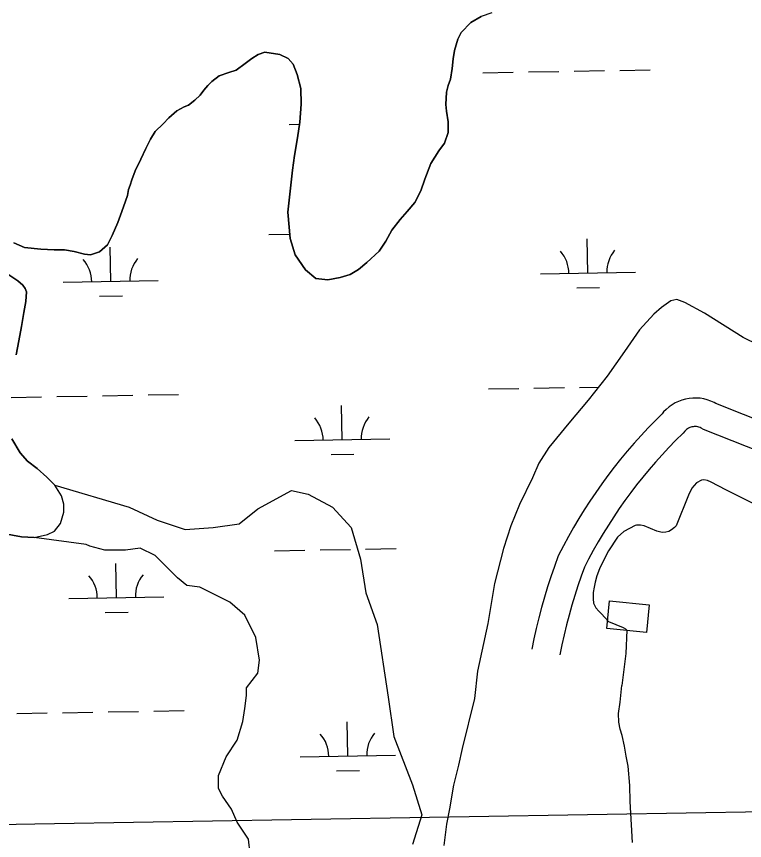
# Model space of a CAD drawing. Extents: x 3903937 to 3942190, y 260677 to 286651.
# Drawn here: x 3908683 to 3909448, y 278131 to 278998 of the extents above; entities that cross this region are included whole.
import ezdxf

# ---------------------------------------------------------------- set-up
doc = ezdxf.new("R2010")
doc.units = 0
for name, color, linetype in [('V-BLDG-OTLN', 7, 'Continuous'), ('V-GRID-MAJR', 7, 'Continuous'), ('V-ROAD-CNTR', 7, 'Continuous'), ('V-TOPO-SHOR', 7, 'Continuous'), ('V-WETL-SWMP', 7, 'Continuous')]:
    doc.layers.add(name, color=color, linetype=linetype)

msp = doc.modelspace()

# ---------------------------------------------------------------- linework, layer by layer
at = {"layer": 'V-BLDG-OTLN'}
msp.add_lwpolyline([(3909306.567187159, 278382.9098872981), (3909348.141889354, 278378.7524170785), (3909345.239892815, 278349.73245168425), (3909303.665190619, 278353.88992190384)], close=True, dxfattribs=at)
at = {"layer": 'V-GRID-MAJR'}
msp.add_spline([(3907996.24, 278136.142), (3913310.651, 278227.748), (3918625.049, 278320.127), (3923939.434, 278413.279), (3929253.805, 278507.203), (3934568.162, 278601.901), (3939882.505, 278697.37200000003), (3939882.506, 278697.37200000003)], degree=3, dxfattribs=at)
at = {"layer": 'V-ROAD-CNTR'}
for points in [[(3909505.60948401, 278555.92171152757), (3909418.4045124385, 278590.4868449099), (3909416.491351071, 278591.5639093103), (3909412.971928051, 278593.1603486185), (3909409.3234982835, 278594.4444750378), (3909405.5790346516, 278595.4070348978), (3909401.7635261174, 278596.039172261), (3909397.904038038, 278596.33710296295), (3909394.0389280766, 278596.29630625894), (3909390.1956906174, 278595.9217982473), (3909386.38852576, 278595.21183390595), (3909382.6605508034, 278594.1709058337), (3909379.0498801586, 278592.8150190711), (3909375.5656279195, 278591.1513943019), (3909372.2335450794, 278589.18600968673), (3909369.081676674, 278586.93597208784), (3909366.1403743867, 278584.41853219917), (3909363.434726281, 278581.6600394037), (3909361.882869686, 278579.7760511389), (3909354.7496761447, 278572.7257360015), (3909347.120302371, 278564.8825506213), (3909339.6481685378, 278556.8872646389), (3909332.3334018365, 278548.7482120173), (3909325.1814498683, 278540.46337934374), (3909318.1968582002, 278532.0407532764), (3909311.3773558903, 278523.4778268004), (3909304.7331133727, 278514.7853282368), (3909298.2575163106, 278505.9630981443), (3909291.9595653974, 278497.01067298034), (3909285.8412554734, 278487.93855443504), (3909279.9031847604, 278478.74826704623), (3909274.146713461, 278469.4382026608), (3909268.5766794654, 278460.0177631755), (3909263.1951509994, 278450.4911422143), (3909258.0007575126, 278440.857922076), (3909252.63935046, 278430.41949181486), (3909248.492129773, 278419.0415292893), (3909244.8176632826, 278408.3451819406), (3909241.342336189, 278397.5849951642), (3909238.066261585, 278386.7601064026), (3909234.994376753, 278375.87624208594), (3909232.123873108, 278364.93757283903), (3909229.457192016, 278353.9478940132), (3909226.9941973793, 278342.9074846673), (3909224.7670986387, 278331.9603676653)], [(3909495.7165159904, 278527.57228847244), (3909405.4594875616, 278563.3471550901), (3909402.9106489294, 278564.78209068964), (3909401.774071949, 278565.2976513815), (3909400.5925017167, 278565.7135249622), (3909399.3809653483, 278566.0249651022), (3909398.150473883, 278566.228827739), (3909396.905961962, 278566.32489703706), (3909395.6550719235, 278566.31169374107), (3909394.4083093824, 278566.19020175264), (3909393.18547424, 278565.96216609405), (3909391.985449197, 278565.6270941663), (3909390.808119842, 278565.1849809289), (3909389.676372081, 278564.6446056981), (3909388.600454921, 278564.0099903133), (3909387.586323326, 278563.28602791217), (3909386.6416256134, 278562.47746780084), (3909385.7632737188, 278561.5819605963), (3909384.063130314, 278559.5179488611), (3909376.0483238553, 278551.59626399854), (3909368.833697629, 278544.17944937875), (3909361.7658314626, 278536.6167353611), (3909354.8465981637, 278528.91778798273), (3909348.084550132, 278521.0846206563), (3909341.4791418, 278513.11924672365), (3909335.03064411, 278505.0221731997), (3909328.7448866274, 278496.7986717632), (3909322.6204836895, 278488.45490185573), (3909316.666434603, 278479.9913270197), (3909310.8787445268, 278471.409445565), (3909305.26281524, 278462.7177329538), (3909299.819286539, 278453.9137973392), (3909294.5513205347, 278445.0042368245), (3909289.460849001, 278435.9928577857), (3909284.5492424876, 278426.884077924), (3909280.1826495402, 278418.38250818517), (3909276.7738702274, 278409.0304707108), (3909273.2803367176, 278398.8608180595), (3909269.9756638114, 278388.62900483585), (3909266.8617384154, 278378.33989359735), (3909263.941623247, 278367.99375791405), (3909261.212126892, 278357.592427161), (3909258.6768079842, 278347.14410598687), (3909256.3358026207, 278336.6505153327), (3909254.1649013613, 278325.9796323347)]]:
    msp.add_lwpolyline(points, dxfattribs=at)
at = {"layer": 'V-TOPO-SHOR'}
for points in [[(3909182.875, 279001.586), (3909171.474, 278997.734), (3909160.501, 278991.545), (3909150.541, 278980.83400000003), (3909147.009, 278973.748), (3909143.554, 278961.84500000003), (3909142.171, 278953.325), (3909140.918, 278943.096), (3909139.181, 278931.94), (3909136.896, 278925.143), (3909134.917, 278918.03), (3909134.2430000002, 278905.306), (3909135.2120000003, 278898.14400000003), (3909136.736, 278886.782), (3909136.865, 278875.598), (3909133.111, 278864.475), (3909127.075, 278856.342), (3909118.625, 278842.967), (3909112.146, 278826.609), (3909108.217, 278814.248), (3909101.8030000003, 278801.927), (3909093.73, 278792.58400000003), (3909086.14, 278784.32), (3909077.409, 278772.815), (3909071.319, 278761.266), (3909064.31, 278750.661), (3909051.228, 278738.916), (3909042.409, 278731.449), (3909033.7830000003, 278726.309), (3909023.168, 278723.065), (3909010.235, 278720.636), (3908997.679, 278722.08400000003), (3908986.644, 278731.117), (3908975.876, 278746.979), (3908970.565, 278764.305), (3908968.222, 278791.99), (3908973.133, 278836.022), (3908975.093, 278851.366), (3908978.503, 278869.949), (3908980.951, 278886.683), (3908982.345, 278905.61100000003), (3908981.9930000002, 278922.079), (3908978.0360000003, 278936.587), (3908973.713, 278947.68700000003), (3908968.3740000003, 278953.522), (3908959.588, 278957.702), (3908944.095, 278960.129), (3908937.066, 278957.759), (3908930.164, 278953.52400000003), (3908923.4, 278948.197), (3908913.809, 278941.20900000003), (3908906.1580000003, 278938.692), (3908895.848, 278935.135), (3908888.2970000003, 278929.2), (3908884.039, 278925.231), (3908879.765, 278920.33), (3908875.796, 278915.114), (3908870.275, 278909.768), (3908863.819, 278904.438), (3908859.129, 278902.65), (3908851.449, 278898.427), (3908842.94, 278890.956), (3908836.9390000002, 278884.84), (3908828.577, 278876.9), (3908823.785, 278868.74700000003), (3908818.653, 278858.734), (3908813.5, 278847.634), (3908807.708, 278835.303), (3908804.1410000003, 278826.042), (3908802.183, 278820.328), (3908800.7060000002, 278815.538), (3908799.367, 278809.502), (3908797.556, 278803.32)], [(3908797.556, 278803.32), (3908793.6550000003, 278792.666), (3908789.4280000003, 278781.08400000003), (3908783.454, 278767.203), (3908778.324, 278757.346), (3908769.974, 278750.184), (3908760.6040000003, 278747.075), (3908754.247, 278747.8), (3908743.4220000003, 278750.616), (3908733.2, 278752.337), (3908722.483, 278752.355), (3908708.511, 278752.896), (3908691.302, 278754.729), (3908680.044, 278759.728)], [(3908674.676, 278725.801), (3908684.052, 278719.745), (3908689.565, 278714.995), (3908691.843, 278711.696), (3908693.18, 278707.946), (3908692.705, 278697.86), (3908690.339, 278686.25), (3908688.083, 278671.686), (3908685.199, 278656.666), (3908682.467, 278641.646)], [(3908677.767, 278553.5), (3908686.532, 278538.603), (3908694.464, 278529.776), (3908704.591, 278522.156), (3908714.696, 278513.136), (3908722.944, 278504.615)], [(3908722.944, 278504.615), (3908801.2001330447, 278481.54753018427), (3908830.623401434, 278467.8166716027), (3908860.0466698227, 278458.008915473), (3908889.4699382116, 278459.97046669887), (3908916.931655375, 278463.89356915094), (3908936.547167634, 278479.58597895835), (3908971.855089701, 278499.2014912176), (3908989.5090507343, 278495.2783887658), (3909015.009216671, 278481.54753018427), (3909034.6247289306, 278459.97046669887), (3909044.43248506, 278426.6240958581), (3909050.3171387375, 278391.3161737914), (3909062.086446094, 278357.9698029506), (3909073.8557534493, 278281.4693051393), (3909079.740407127, 278240.2767293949), (3909099.355919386, 278189.2763975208), (3909109.163675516, 278157.8915779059), (3909099.355919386, 278126.506758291)], [(3909464.643, 278482.021), (3909428.895, 278499.81), (3909413.447, 278507.73600000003), (3909409.525, 278509.659), (3909405.585, 278510.42100000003), (3909403.254, 278509.995), (3909398.091, 278507.056), (3909393.119, 278501.55700000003), (3909389.5100000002, 278494.176), (3909376.4280000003, 278461.838), (3909375.006, 278460.234), (3909371.707, 278457.498), (3909368.8910000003, 278455.915), (3909365.8540000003, 278455.037), (3909361.897, 278454.869), (3909356.343, 278456.354), (3909342.949, 278461.92), (3909339.009, 278462.68200000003), (3909334.8200000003, 278462.518), (3909333.4220000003, 278462.30700000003), (3909321.693, 278455.989), (3909314.85, 278449.822), (3909305.3170000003, 278435.56200000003), (3909302.198, 278429.57), (3909295.941, 278416.651), (3909293.262, 278409.254), (3909291.292, 278402.542), (3909290.281, 278397.445), (3909289.255, 278391.64900000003), (3909289.148, 278385.14), (3909289.771, 278380.479), (3909292.015, 278375.56200000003), (3909295.216, 278372.252), (3909298.19, 278369.18200000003), (3909305.501, 278361.39), (3909320.74, 278354.865), (3909323.276, 278353.427), (3909324.879, 278352.006)], [(3908701.542, 278449.515), (3908688.199, 278450.355), (3908669.153, 278453.927), (3908651.323, 278455.772), (3908635.494, 278456.65), (3908619.958, 278456.438), (3908608.796, 278457.707), (3908597.336, 278459.759), (3908585.715, 278461.5), (3908576.106, 278462.745), (3908568.67, 278463.954), (3908562.477, 278465.142), (3908554.793, 278466.141)], [(3908928.7009627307, 278116.6990021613), (3908926.7394115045, 278132.39141196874), (3908914.970104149, 278150.04537300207), (3908909.085450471, 278163.7762315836), (3908899.2776943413, 278177.50709016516), (3908895.3545918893, 278185.353295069), (3908895.3545918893, 278199.08415365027), (3908903.200796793, 278218.69966590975), (3908914.970104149, 278236.35362694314), (3908920.854757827, 278255.9691392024), (3908922.8163090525, 278269.69999778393), (3908924.7778602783, 278283.4308563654), (3908924.7778602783, 278291.27706126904), (3908936.547167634, 278306.9694710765), (3908938.50871886, 278320.70032965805), (3908934.5856164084, 278344.2389443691), (3908922.8163090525, 278367.7775590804), (3908907.123899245, 278381.5084176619), (3908875.73907963, 278397.20082746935), (3908862.0082210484, 278399.16237869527), (3908852.200464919, 278407.0085835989), (3908840.4311575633, 278418.7778909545), (3908828.661850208, 278430.54719831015), (3908812.9694404, 278438.39340321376), (3908797.277030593, 278436.43185198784), (3908775.6999671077, 278436.43185198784), (3908760.007557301, 278440.3549544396), (3908756.0844548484, 278442.31650566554), (3908701.542, 278449.515)], [(3909324.879, 278352.006), (3909323.7800000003, 278327.379), (3909319.512, 278293.734)], [(3909330.829, 278128.743), (3909329.463, 278147.292), (3909328.037, 278171.763), (3909327.872, 278188.743), (3909326.096, 278208.867), (3909324.015, 278219.511), (3909322.332, 278230.158), (3909319.8540000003, 278241.191), (3909317.8140000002, 278247.886), (3909316.1610000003, 278255.373), (3909316.071, 278264.456), (3909317.535, 278276.318), (3909319.512, 278293.734)]]:
    msp.add_lwpolyline(points, dxfattribs=at)
at = {"layer": 'V-WETL-SWMP'}
for p, q in [((3909160.4990024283, 278991.54603865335), (3909171.471992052, 278997.73504404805)), ((3909150.5390083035, 278980.83603559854), (3909160.4990024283, 278991.54603865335)), ((3909147.0070080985, 278973.7490357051), (3909150.5390083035, 278980.83603559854)), ((3909143.5510044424, 278961.84603760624), (3909147.0070080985, 278973.7490357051)), ((3908930.162284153, 278953.5238921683), (3908937.0652778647, 278957.7598954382)), ((3908937.0652778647, 278957.759895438), (3908944.0932701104, 278960.1298994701)), ((3908944.0932701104, 278960.1298994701), (3908959.5862476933, 278957.7029111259)), ((3908959.5862476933, 278957.70291112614), (3908968.3712330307, 278953.5219187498)), ((3909142.169000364, 278953.32603972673), (3909143.5510044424, 278961.84603760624)), ((3908913.8082974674, 278941.2098852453), (3908923.397289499, 278948.19788938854)), ((3908923.397289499, 278948.19788938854), (3908930.162284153, 278953.5238921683)), ((3908968.3712330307, 278953.5219187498), (3908973.7112218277, 278947.6879245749)), ((3908973.7112218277, 278947.6879245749), (3908978.0352083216, 278936.5889315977)), ((3909140.9149949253, 278943.0960425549), (3909142.169000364, 278953.32603972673)), ((3908895.847317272, 278935.134874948), (3908906.156305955, 278938.6938808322)), ((3908906.156305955, 278938.6938808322), (3908913.8082974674, 278941.2098852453)), ((3909139.1799894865, 278931.94104538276), (3909140.9149949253, 278943.0960425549)), ((3909173.1987686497, 278938.49210363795), (3909205.193791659, 278939.0552714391)), ((3909221.1913031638, 278939.3368553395), (3909253.186326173, 278939.90002314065)), ((3909269.183837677, 278940.1816070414), (3909301.1788606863, 278940.7447748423)), ((3909317.1763721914, 278941.02635874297), (3909349.171395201, 278941.58952654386)), ((3908884.037326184, 278925.23187031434), (3908888.295323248, 278929.2008718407)), ((3908888.295323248, 278929.2008718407), (3908895.847317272, 278935.134874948)), ((3908978.0352083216, 278936.5889315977), (3908981.992192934, 278922.0799395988)), ((3909136.8939878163, 278925.1440462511), (3909139.1799894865, 278931.94104538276)), ((3908875.7953301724, 278915.1148682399), (3908879.7633284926, 278920.3308691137)), ((3908879.7633284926, 278920.3308691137), (3908884.037326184, 278925.23187031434)), ((3908981.9921929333, 278922.0799395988), (3908982.3441810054, 278905.6109458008)), ((3909134.9149855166, 278918.03204744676), (3909136.8939878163, 278925.1440462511)), ((3908870.272333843, 278909.7688663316), (3908875.7953301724, 278915.1148682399)), ((3909134.2409775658, 278905.3070515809), (3909134.914985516, 278918.03204744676)), ((3908851.4483511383, 278898.4268573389), (3908859.1283438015, 278902.65086115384)), ((3908859.1283438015, 278902.65086115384), (3908863.8173387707, 278904.4378637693)), ((3908863.8173387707, 278904.4378637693), (3908870.272333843, 278909.7688663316)), ((3908982.3441810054, 278905.6109458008), (3908980.9481697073, 278886.68495167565)), ((3909135.2109712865, 278898.14605484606), (3909134.2409775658, 278905.3070515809)), ((3908842.9393573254, 278890.95585412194), (3908851.4483511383, 278898.4268573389)), ((3909136.7339613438, 278886.7830600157), (3909135.210971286, 278898.14605484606)), ((3908836.9373611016, 278884.8408521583), (3908842.9393573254, 278890.95585412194)), ((3908980.9481697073, 278886.68495167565), (3908978.5011613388, 278869.94995602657)), ((3909136.86295339, 278875.5980641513), (3909136.7339613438, 278886.7830600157)), ((3908823.783367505, 278868.7468488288), (3908828.5763667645, 278876.90084921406)), ((3908828.5763667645, 278876.90084921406), (3908836.9373611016, 278884.8408521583)), ((3908969.5315614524, 278884.1573581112), (3908980.6070879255, 278884.3523065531)), ((3908818.6503674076, 278858.73484887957), (3908823.783367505, 278868.7468488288)), ((3908978.5011613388, 278869.94995602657), (3908975.0911529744, 278851.36696037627)), ((3909133.108950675, 278864.4760655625), (3909136.86295339, 278875.5980641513)), ((3909127.073953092, 278856.34306430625), (3909133.108950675, 278864.4760655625)), ((3908813.498366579, 278847.6358493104), (3908818.6503674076, 278858.73484887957)), ((3908975.091152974, 278851.36696037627), (3908973.1321449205, 278836.0229645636)), ((3909118.623955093, 278842.9680632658), (3909127.073953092, 278856.34306430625)), ((3908807.70636575, 278835.3048497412), (3908813.498366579, 278847.6358493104)), ((3909112.143952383, 278826.61006467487), (3909118.623955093, 278842.9680632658)), ((3908804.1383640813, 278826.04385060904), (3908807.70636575, 278835.3048497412)), ((3908973.1321449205, 278836.0229645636), (3908968.220120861, 278791.9919770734)), ((3908802.181362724, 278820.3288513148), (3908804.1383640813, 278826.04385060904)), ((3909108.2149490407, 278814.2490664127), (3909112.143952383, 278826.61006467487)), ((3908799.3643589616, 278809.50285327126), (3908800.705361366, 278815.537852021)), ((3908800.705361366, 278815.537852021), (3908802.181362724, 278820.3288513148)), ((3908797.554357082, 278803.31985424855), (3908799.3643589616, 278809.50285327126)), ((3909101.800949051, 278801.92806640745), (3909108.2149490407, 278814.2490664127)), ((3908793.6533548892, 278792.6658553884), (3908797.554357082, 278803.31985424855)), ((3909093.7269533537, 278792.5850641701), (3909101.800949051, 278801.92806640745)), ((3908789.4253524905, 278781.08585663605), (3908793.6533548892, 278792.6658553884)), ((3908968.220120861, 278791.9919770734), (3908970.5640984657, 278764.30698871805)), ((3909086.13695776, 278784.3220618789), (3909093.7269533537, 278792.5850641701)), ((3908783.4523508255, 278767.2048575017), (3908789.4253524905, 278781.08585663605)), ((3909077.4069614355, 278772.815059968), (3909086.13695776, 278784.3220618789)), ((3909071.3159615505, 278761.26605990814), (3909077.4069614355, 278772.815059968)), ((3908778.321350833, 278757.3478574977), (3908783.4523508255, 278767.2048575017)), ((3908948.1586078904, 278768.3312991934), (3908970.1905426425, 278768.71909939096)), ((3908970.564098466, 278764.30698871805), (3908975.873079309, 278746.97999867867)), ((3909283.7676178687, 278727.8014158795), (3909283.1340794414, 278763.7958338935)), ((3908680.0434839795, 278759.72878826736), (3908691.30046544, 278754.72979790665)), ((3908769.9723570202, 278750.18485428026), (3908778.321350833, 278757.34785749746)), ((3908781.9376801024, 278718.9683401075), (3908781.304141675, 278754.9627581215)), ((3909064.308963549, 278750.6630588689), (3909071.3159615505, 278761.26605990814)), ((3908691.30046544, 278754.72979790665), (3908708.5104411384, 278752.89581054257)), ((3908708.5104411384, 278752.89581054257), (3908722.4804220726, 278752.35682045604)), ((3908722.4804220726, 278752.35682045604), (3908733.1974077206, 278752.3378279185)), ((3908733.1974077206, 278752.3378279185), (3908743.420392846, 278750.6178356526)), ((3908743.420392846, 278750.6178356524), (3908754.246376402, 278747.8008442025)), ((3908754.246376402, 278747.80084420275), (3908760.602367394, 278747.07584888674)), ((3908760.602367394, 278747.0758488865), (3908769.9723570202, 278750.18485428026)), ((3908975.873079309, 278746.97999867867), (3908986.6420538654, 278731.1180119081)), ((3909051.225972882, 278738.91705401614), (3909064.308963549, 278750.6630588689)), ((3909042.4069794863, 278731.4500505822), (3909051.225972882, 278738.91705401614)), ((3908986.6420538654, 278731.1180119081), (3908997.677032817, 278722.08402285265)), ((3909033.7799874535, 278726.31004643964), (3909042.4069794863, 278731.4500505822)), ((3908684.050450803, 278719.7458055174), (3908674.675467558, 278725.8007968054)), ((3908997.677032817, 278722.08402285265), (3909010.23401501, 278720.6370321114)), ((3909010.23401501, 278720.6370321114), (3909023.165999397, 278723.06604022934)), ((3909023.165999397, 278723.06604022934), (3909033.7799874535, 278726.31004643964)), ((3909233.775394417, 278726.92146619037), (3909333.75984132, 278728.6813655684)), ((3908689.564440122, 278714.9968110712), (3908684.050450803, 278719.74580551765)), ((3908691.8404347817, 278711.6978138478), (3908689.564440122, 278714.9968110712)), ((3908693.177430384, 278707.94781613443), (3908691.8404347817, 278711.6978138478)), ((3908731.94545665, 278718.08839041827), (3908831.9299035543, 278719.8482897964)), ((3909272.041043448, 278712.1616206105), (3909296.0373107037, 278712.58399646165)), ((3908692.702424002, 278697.85981945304), (3908693.1774303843, 278707.94781613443)), ((3908770.211105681, 278703.3285448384), (3908794.2073729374, 278703.7509206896)), ((3908690.3384190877, 278686.2498220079), (3908692.702424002, 278697.85981945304)), ((3909370.9658829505, 278698.5035409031), (3909361.300974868, 278691.44101306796)), ((3909377.2788755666, 278700.0305447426), (3909370.9658829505, 278698.5035409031)), ((3909385.8448619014, 278696.8625518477), (3909377.2788755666, 278700.0305447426)), ((3909406.389826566, 278685.5815702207), (3909385.8448619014, 278696.8625518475)), ((3908688.0814119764, 278671.6868257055), (3908690.3384190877, 278686.2498220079)), ((3909361.300974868, 278691.44101306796), (3909353.036981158, 278684.5890097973)), ((3909446.9637544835, 278659.9986077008), (3909406.389826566, 278685.5815702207)), ((3909353.036981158, 278684.5890097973), (3909338.0939896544, 278668.0640053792)), ((3908685.196405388, 278656.6678291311), (3908688.0814119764, 278671.6868257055)), ((3909338.0939896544, 278668.0640053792), (3909322.11799517, 278645.2660025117)), ((3909463.6027266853, 278652.0406221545), (3909446.9637544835, 278659.9986077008)), ((3908682.465398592, 278641.64683266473), (3908685.196405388, 278656.6678291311)), ((3909322.11799517, 278645.2660025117), (3909303.992001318, 278619.2439993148)), ((3909303.992001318, 278619.2439993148), (3909284.0190106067, 278594.18299448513)), ((3909275.0383486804, 278607.55819002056), (3909294.9581427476, 278607.90881288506)), ((3908773.208410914, 278598.7251142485), (3908805.2034339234, 278599.2882820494)), ((3908821.200945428, 278599.5698659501), (3908853.1959684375, 278600.13303375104)), ((3909179.0532796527, 278605.8686866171), (3909211.048302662, 278606.4318544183)), ((3909227.045814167, 278606.71343831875), (3909259.040837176, 278607.2766061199)), ((3908677.2233418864, 278597.0356108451), (3908709.218364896, 278597.59877864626)), ((3908725.2158764, 278597.8803625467), (3908757.2108994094, 278598.44353034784)), ((3909284.0190106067, 278594.18299448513), (3909263.592020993, 278569.82798908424)), ((3909025.3782959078, 278552.4138907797), (3909024.744757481, 278588.40830879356)), ((3909263.592020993, 278569.82798908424), (3909242.680031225, 278544.3169837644)), ((3908686.5313214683, 278538.6038727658), (3908677.7653435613, 278553.5018612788)), ((3908975.3860724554, 278551.53394109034), (3909075.3705193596, 278553.29384046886)), ((3908694.463304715, 278529.77688147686), (3908686.5313214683, 278538.6038727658)), ((3909242.680031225, 278544.3169837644), (3909232.1610337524, 278527.7189824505)), ((3908704.5902858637, 278522.1558912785), (3908694.463304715, 278529.77688147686)), ((3909013.6517214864, 278536.7740955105), (3909037.6479887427, 278537.1964713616)), ((3908714.6942660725, 278513.1379015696), (3908704.5902858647, 278522.15589127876)), ((3909232.1610337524, 278527.7189824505), (3909225.6200317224, 278512.22098350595)), ((3908722.9422491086, 278504.6159103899), (3908714.6942660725, 278513.1379015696)), ((3909225.6200317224, 278512.22098350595), (3909211.8880306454, 278484.26398406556)), ((3908730.213231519, 278493.3149195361), (3908722.942249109, 278504.6159103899)), ((3908732.5562223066, 278484.57892432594), (3908730.213231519, 278493.3149195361)), ((3908732.574216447, 278476.1909273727), (3908732.5562223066, 278484.57892432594)), ((3909211.8880306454, 278484.26398406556), (3909202.672027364, 278461.8219857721)), ((3908728.9662131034, 278464.445929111), (3908732.574216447, 278476.1909273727)), ((3908722.7752157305, 278456.3149277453), (3908728.9662131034, 278464.445929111)), ((3909202.672027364, 278461.8219857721), (3909194.829021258, 278437.96098894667)), ((3908669.1512858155, 278453.92789130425), (3908688.197257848, 278450.3559058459)), ((3908701.541239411, 278449.51691543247), (3908715.417223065, 278452.7069239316)), ((3908715.417223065, 278452.7069239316), (3908722.7752157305, 278456.3149277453)), ((3908688.197257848, 278450.3559058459), (3908701.541239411, 278449.5169154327)), ((3908954.013118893, 278435.7078821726), (3908986.0081419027, 278436.2710499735)), ((3909002.005653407, 278436.5526338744), (3909034.000676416, 278437.11580167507)), ((3909049.9981879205, 278437.39738557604), (3909081.99321093, 278437.9605533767)), ((3909194.8290212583, 278437.96098894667), (3909185.3770082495, 278401.08299571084)), ((3908787.792191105, 278386.34492308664), (3908787.1586526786, 278422.3393411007)), ((3909185.3770082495, 278401.08299571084), (3909178.402988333, 278359.0410060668)), ((3908737.7999676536, 278385.4649733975), (3908837.7844145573, 278387.22487277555)), ((3908776.065616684, 278370.70512781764), (3908800.061883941, 278371.1275036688)), ((3909178.402988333, 278359.0410060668), (3909167.802967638, 278308.9060168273)), ((3909167.802967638, 278308.9060168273), (3909164.5409521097, 278280.3120249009)), ((3909164.5409521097, 278280.3120249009), (3909151.653756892, 278227.7520864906)), ((3908683.077852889, 278264.4121938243), (3908715.0728758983, 278264.97536162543)), ((3908731.0703874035, 278265.2569455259), (3908763.065410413, 278265.820113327)), ((3908779.062921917, 278266.10169722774), (3908811.0579449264, 278266.66486502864)), ((3908827.055456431, 278266.9464489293), (3908859.0504794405, 278267.5096167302)), ((3909031.2328069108, 278219.79047375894), (3909030.599268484, 278255.7848917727)), ((3909151.6537568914, 278227.7520864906), (3909147.4911607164, 278209.9708765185)), ((3908981.2405834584, 278218.91052406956), (3909081.2250303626, 278220.6704234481)), ((3909147.4911607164, 278209.9708765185), (3909142.5715621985, 278189.0276677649)), ((3909019.50623249, 278204.1506784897), (3909043.502499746, 278204.57305434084)), ((3909142.5715621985, 278189.0276677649), (3909138.084550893, 278164.1476736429)), ((3909138.0845508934, 278164.1476736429), (3909135.088589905, 278147.9546533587)), ((3909135.088589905, 278147.9546533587), (3909132.1557146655, 278125.4545884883))]:
    msp.add_line(p, q, dxfattribs=at)
for centre, radius, start, end in [((3909228.524918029, 278727.3039253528), 35.24628790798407, 0.23658036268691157, 41.78023869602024), ((3909338.9936062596, 278729.248365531), 35.246287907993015, 140.23657807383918, 181.7802364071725), ((3908726.6949802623, 278718.4708495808), 35.24628790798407, 0.23658036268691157, 41.78023869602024), ((3908837.1636684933, 278720.41528975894), 35.246287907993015, 140.23657807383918, 181.7802364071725), ((3908970.1355960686, 278551.9164002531), 35.24628790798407, 0.23658036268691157, 41.78023869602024), ((3909080.604284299, 278553.860840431), 35.246287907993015, 140.23657807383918, 181.7802364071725), ((3908732.5494912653, 278385.84743256), 35.24628790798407, 0.23658036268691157, 41.78023869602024), ((3908843.0181794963, 278387.7918727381), 35.246287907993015, 140.23657807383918, 181.7802364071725), ((3909086.458795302, 278221.2374234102), 35.246287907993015, 140.23657807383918, 181.7802364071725), ((3908975.990107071, 278219.29298323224), 35.24628790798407, 0.23658036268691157, 41.78023869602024)]:
    msp.add_arc(centre, radius, start, end, dxfattribs=at)

doc.saveas('drawing.dxf')
